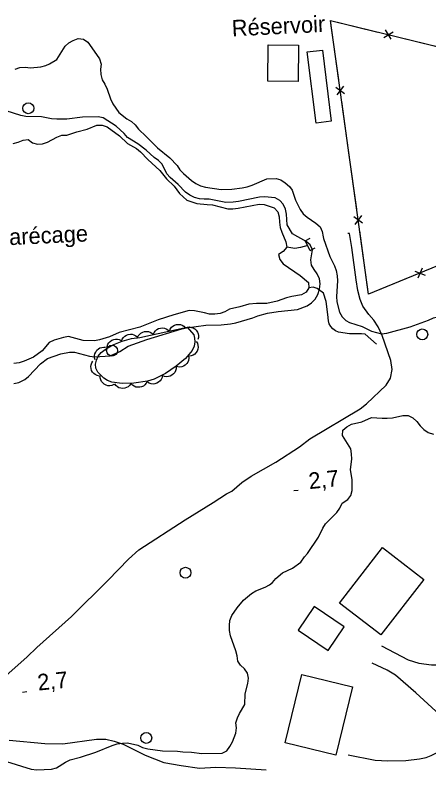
# Model space of a CAD drawing. Extents: x 336540 to 340074, y 5572036 to 5573747.
# Drawn here: x 338144.9 to 338220.9, y 5572615.4 to 5572754.1 of the extents above; entities that cross this region are included whole.
import ezdxf

# ---------------------------------------------------------------- set-up
doc = ezdxf.new("R2010")
doc.units = 0
for name, color, linetype in [('Niveau 19', 7, 'Continuous'), ('Niveau 2', 7, 'Continuous'), ('Niveau 22', 7, 'Continuous'), ('Niveau 26', 7, 'Continuous'), ('Niveau 3', 7, 'Continuous'), ('Niveau 31', 7, 'Continuous'), ('Niveau 33', 7, 'Continuous'), ('Niveau 36', 7, 'Continuous'), ('Niveau 37', 7, 'Continuous'), ('Niveau 4', 7, 'Continuous'), ('Niveau 44', 7, 'Continuous'), ('Niveau 7', 7, 'Continuous')]:
    doc.layers.add(name, color=color, linetype=linetype)

msp = doc.modelspace()

# ---------------------------------------------------------------- linework, layer by layer
at = {"layer": 'Niveau 19'}
for points in [[(338212.23, 5572638.13), (338217.12, 5572635.58), (338219.05, 5572634.95), (338221.4, 5572634.64), (338223.42, 5572634.65), (338225.57, 5572634.77)], [(338222.9, 5572625.46), (338218.49, 5572629.5), (338214.76, 5572632.74), (338213.27, 5572633.68), (338210.46, 5572634.94)], [(338206.11, 5572618.09), (338211.05, 5572617.13), (338213.38, 5572617.03), (338216.69, 5572617.08), (338219.15, 5572617.36), (338220.39, 5572617.64), (338221.35, 5572617.98), (338223.45, 5572619.11)]]:
    msp.add_lwpolyline(points, dxfattribs=at)
at = {"layer": 'Niveau 2'}
for points in [[(338144.92, 5572744.09), (338145.82, 5572744.39), (338146.78, 5572744.47), (338147.74, 5572744.37), (338149.66, 5572744.53), (338150.56, 5572744.77), (338151.23, 5572745.07), (338152.57, 5572745.89), (338154.1, 5572748.35), (338154.76, 5572748.93), (338155.6, 5572749.4), (338156.49, 5572749.75), (338157.46, 5572749.61), (338158.26, 5572749.06), (338159.89, 5572746.84), (338160.41, 5572746), (338160.72, 5572745.05), (338160.62, 5572744.09), (338160.64, 5572743.13), (338160.89, 5572742.18), (338161.41, 5572741.35), (338161.83, 5572740.45), (338162.43, 5572738.66), (338162.84, 5572737.77), (338163.95, 5572736.16), (338165.44, 5572735.01), (338166.3, 5572734.52), (338166.99, 5572733.86), (338167.57, 5572733.08), (338169.01, 5572731.76), (338171.09, 5572729.66), (338173.33, 5572727.85), (338174.66, 5572726.41), (338175.18, 5572725.64), (338175.82, 5572724.92), (338177.31, 5572723.65), (338178.11, 5572723.11), (338178.97, 5572722.67), (338179.88, 5572722.41), (338182.77, 5572722.02), (338184.69, 5572722.07), (338186.6, 5572722.28), (338187.56, 5572722.47), (338188.45, 5572722.77), (338191.14, 5572723.95), (338192.89, 5572724.05), (338193.74, 5572723.79), (338194.54, 5572723.24), (338195.29, 5572722.58), (338195.81, 5572721.86), (338196.41, 5572720.07), (338197.24, 5572718.34), (338197.82, 5572717.56), (338198.57, 5572716.9), (338200.17, 5572715.81), (338200.92, 5572715.15), (338201.28, 5572714.26), (338201.52, 5572713.3), (338201.53, 5572712.97), (338202.72, 5572709.72), (338203.55, 5572707.99), (338203.85, 5572707.1), (338204.04, 5572706.15), (338204.12, 5572705.19), (338203.95, 5572702.31), (338203.97, 5572701.35)], [(338144.67, 5572686.34), (338145.63, 5572686.53), (338146.74, 5572687.06), (338147.41, 5572687.64), (338149.56, 5572689.95), (338150.9, 5572690.93), (338153.31, 5572691.83), (338154.94, 5572692.09), (338155.85, 5572692.11), (338158.57, 5572691.38), (338159.54, 5572691.23), (338162.36, 5572691.41), (338164.15, 5572692.24), (338165.71, 5572693.23), (338169.13, 5572694.43), (338175.53, 5572696.38), (338176.37, 5572696.57), (338179.92, 5572697.09), (338182.74, 5572697.16), (338184.49, 5572697.31), (338185.45, 5572697.5), (338188.59, 5572698.41), (338189.49, 5572698.77), (338191.29, 5572699.26), (338193.2, 5572699.58), (338196.75, 5572699.94), (338198.55, 5572700.6), (338199.32, 5572701.18), (338200.04, 5572701.88), (338200.54, 5572702.73), (338200.8, 5572703.7), (338200.95, 5572704.66), (338200.81, 5572705.61), (338200.4, 5572706.51), (338199.82, 5572707.28), (338199.35, 5572708.12), (338199.22, 5572709.08), (338199.52, 5572710.94), (338199.1, 5572711.84), (338198.36, 5572712.44), (338195.84, 5572713.85), (338194.85, 5572715.52), (338194.75, 5572717.44), (338194.56, 5572718.39), (338194.15, 5572719.29), (338193.51, 5572720.01), (338192.65, 5572720.5), (338190.73, 5572720.68), (338189.77, 5572720.6), (338185.94, 5572719.78), (338184.99, 5572719.65), (338183.63, 5572719.62), (338180.57, 5572720.23), (338179.66, 5572720.21), (338178.76, 5572720.3), (338177.85, 5572720.51), (338176.99, 5572720.94), (338176.19, 5572721.49), (338174.86, 5572722.93), (338173.42, 5572724.19), (338172.78, 5572724.91), (338171.9, 5572726.64), (338171.26, 5572727.36), (338170.46, 5572727.91), (338169.02, 5572729.23), (338167.47, 5572730.38), (338165.58, 5572731.58), (338164.94, 5572732.3), (338163.5, 5572733.62), (338161.1, 5572735.15), (338160.19, 5572735.36), (338157.31, 5572735.29), (338154.43, 5572734.95), (338152.57, 5572734.91), (338151.61, 5572735), (338149.79, 5572735.36), (338146.91, 5572735.41), (338146, 5572735.61), (338143.27, 5572736.45)], [(338203.97, 5572701.35), (338204.52, 5572699.45), (338204.99, 5572698.62), (338205.68, 5572697.9), (338206.31, 5572697.57), (338208.63, 5572696.84), (338210.35, 5572695.97), (338212.22, 5572695.51), (338213.18, 5572695.58), (338217.44, 5572696.75), (338220.86, 5572698.01), (338221.75, 5572698.42), (338222.71, 5572698.67), (338223.67, 5572698.69), (338224.35, 5572698.42), (338226.36, 5572698.32)], [(338186.34, 5572634.58), (338185.81, 5572635.35), (338185.68, 5572636.31), (338185.43, 5572637.26), (338184.47, 5572640), (338184.29, 5572640.95), (338184.27, 5572641.9), (338184.36, 5572642.81), (338184.74, 5572643.72), (338185.67, 5572645.14), (338186.88, 5572646.52), (338188.32, 5572647.79), (338189.15, 5572648.26), (338190.83, 5572648.92), (338191.61, 5572649.38), (338192.17, 5572649.79), (338192.83, 5572650.54), (338194.05, 5572651.58), (338195.84, 5572652.4), (338197.4, 5572653.51), (338198.05, 5572654.48), (338198.6, 5572655.11), (338200.63, 5572658.14), (338201.44, 5572659.79), (338201.93, 5572660.59), (338204.03, 5572662.66), (338204.58, 5572663.46), (338204.96, 5572664.37), (338206.02, 5572665.01), (338206.57, 5572665.76), (338206.83, 5572666.72), (338206.79, 5572668.63), (338206.52, 5572670.54), (338206.77, 5572672.46), (338206.69, 5572673.42), (338206.56, 5572674.37), (338205.04, 5572676.82), (338205.13, 5572677.78), (338205.85, 5572678.41), (338206.69, 5572678.88), (338208.6, 5572679.32), (338210.39, 5572680.09), (338212.31, 5572679.96), (338213.27, 5572679.98), (338214.23, 5572680.06), (338216.14, 5572680.5), (338217.1, 5572680.46), (338217.95, 5572680.03), (338218.7, 5572679.37), (338219.28, 5572678.59), (338219.97, 5572677.88), (338220.77, 5572677.33), (338221.74, 5572677.07)], [(338143.33, 5572616.92), (338147.87, 5572615.5), (338148.89, 5572615.35), (338151.59, 5572615.47), (338152.55, 5572615.72), (338154.16, 5572616.76), (338155.05, 5572617.18), (338156.96, 5572617.67), (338159.76, 5572618.58), (338162.73, 5572619.82), (338163.68, 5572620.12), (338164.63, 5572620.26), (338165.59, 5572620.33), (338167.46, 5572619.87), (338168.32, 5572619.49), (338169.28, 5572619.23), (338172, 5572618.84), (338174.76, 5572618.79), (338175.72, 5572618.64), (338177.3, 5572618.62), (338179.23, 5572618.38), (338182.95, 5572618.41), (338183.79, 5572618.88), (338184.34, 5572619.62), (338184.82, 5572620.48), (338185.47, 5572622.12), (338185.56, 5572623.08), (338185.48, 5572624.03), (338185.75, 5572624.94), (338186.13, 5572625.74), (338187.11, 5572627.39), (338187.18, 5572629.31), (338187.65, 5572631.23), (338187.8, 5572632.19), (338187.61, 5572633.14), (338187.03, 5572633.92), (338186.34, 5572634.58)]]:
    msp.add_lwpolyline(points, dxfattribs=at)
at = {"layer": 'Niveau 22'}
for points in [[(338136.02, 5572626.26), (338147.13, 5572636.14), (338148.94, 5572637.87), (338155.3, 5572643.56), (338162.04, 5572650.21), (338165.72, 5572654.08), (338167.64, 5572655.79), (338176.15, 5572661.31), (338181.3, 5572664.48), (338183.74, 5572666.08), (338184.7, 5572666.54), (338186.56, 5572668.15), (338188.29, 5572669.32), (338192.83, 5572671.87), (338197.15, 5572674.73), (338199.02, 5572676.16), (338208.26, 5572681.69), (338209.43, 5572682.6), (338213.05, 5572686.02), (338213.85, 5572687.36), (338214.17, 5572688.91), (338213.89, 5572690.58), (338212.3, 5572695.19), (338211.57, 5572696.74), (338210.78, 5572698.01), (338209.89, 5572699.05), (338208.75, 5572700.59), (338208.27, 5572701.81), (338207.86, 5572703.42), (338207.53, 5572705.39), (338206.77, 5572711.35), (338206.34, 5572713.89), (338206.03, 5572713.89)], [(338143.85, 5572620.83), (338150.41, 5572620.18), (338153.68, 5572620.14), (338159.86, 5572620.98), (338161.56, 5572621.01), (338163.14, 5572620.6), (338164.74, 5572620.07), (338168.83, 5572618.06), (338172.23, 5572616.73), (338175.39, 5572616.15), (338178.78, 5572615.68), (338181.81, 5572615.88), (338185.42, 5572615.76), (338191.04, 5572615.38)]]:
    msp.add_lwpolyline(points, dxfattribs=at)
at = {"layer": 'Niveau 26'}
for p, q in [((338198.19, 5572712.59), (338199.08, 5572713.06)), ((338199.13, 5572710.81), (338198.19, 5572712.59)), ((338199.13, 5572710.81), (338200.02, 5572711.28))]:
    msp.add_line(p, q, dxfattribs=at)
at = {"layer": 'Niveau 3'}
for p, q in [((338196.09, 5572666.67), (338196.89, 5572666.76)), ((338146.31, 5572629.65), (338147.1, 5572629.73))]:
    msp.add_line(p, q, dxfattribs=at)
at = {"layer": 'Niveau 31'}
for points in [[(338196.98, 5572748.51), (338196.92, 5572741.85), (338191.32, 5572741.9), (338191.38, 5572748.56), (338196.98, 5572748.51)], [(338204.5, 5572645.99), (338212.37, 5572656.21), (338219.97, 5572650.36), (338212.11, 5572640.14), (338204.5, 5572645.99)], [(338205.33, 5572641.63), (338199.82, 5572645.35), (338196.9, 5572641.04), (338202.41, 5572637.31), (338205.33, 5572641.63)], [(338206.88, 5572630.63), (338203.82, 5572618.07), (338194.53, 5572620.33), (338197.58, 5572632.89), (338206.88, 5572630.63)]]:
    msp.add_lwpolyline(points, dxfattribs=at)
at = {"layer": 'Niveau 33'}
msp.add_lwpolyline([(338200.19, 5572734.19), (338198.56, 5572747.27), (338201.36, 5572747.62), (338202.99, 5572734.54), (338200.19, 5572734.19)], dxfattribs=at)
at = {"layer": 'Niveau 36'}
for centre in [(338147.35, 5572736.92), (338219.68, 5572695.37), (338162.72, 5572692.4), (338176.21, 5572651.59), (338169.01, 5572621.23)]:
    msp.add_circle(centre, 1, dxfattribs=at)
at = {"layer": 'Niveau 37'}
for p, q in [((338212.61, 5572749.95), (338214.33, 5572750.99)), ((338213.99, 5572749.61), (338212.95, 5572751.32)), ((338205.42, 5572739.57), (338203.82, 5572740.77)), ((338205.22, 5572740.97), (338204.01, 5572739.37)), ((338208.73, 5572715.8), (338207.13, 5572717)), ((338208.53, 5572717.2), (338207.33, 5572715.6)), ((338219.66, 5572707.56), (338218.89, 5572705.71)), ((338218.35, 5572707.02), (338220.2, 5572706.25))]:
    msp.add_line(p, q, dxfattribs=at)
for points in [[(338252.57, 5572720.34), (338209.83, 5572702.75), (338202.82, 5572753.08), (338242.73, 5572743.29)], [(338202.96, 5572752.06), (338202.82, 5572753.08), (338211.53, 5572750.94)], [(338204.34, 5572742.15), (338202.96, 5572752.06)], [(338215.41, 5572749.99), (338225.12, 5572747.61)], [(338206.27, 5572728.29), (338204.89, 5572738.19)], [(338207.65, 5572718.38), (338206.27, 5572728.29)], [(338209.58, 5572704.51), (338208.2, 5572714.42)], [(338217.43, 5572705.88), (338209.83, 5572702.75), (338209.58, 5572704.51)]]:
    msp.add_lwpolyline(points, dxfattribs=at)
at = {"layer": 'Niveau 4'}
for points in [[(338198.67, 5572711.7), (338197.31, 5572711.34), (338196.3, 5572711.19), (338194.79, 5572711.41)], [(338211.29, 5572693.6), (338209.21, 5572695.41), (338208.56, 5572695.49), (338206.35, 5572695.48), (338204.31, 5572695.8), (338203.76, 5572696.06), (338203.27, 5572696.41), (338202.88, 5572696.82), (338202.6, 5572697.31), (338202.45, 5572697.87), (338202.37, 5572699.03), (338202.03, 5572701.45), (338201.54, 5572702.98), (338200.41, 5572703.82), (338199.68, 5572704.08), (338198.84, 5572703.94)]]:
    msp.add_lwpolyline(points, dxfattribs=at)
at = {"layer": 'Niveau 44'}
for points in [[(338176.49, 5572696.68), (338177.72, 5572695.3), (338177.87, 5572694.68), (338177.91, 5572693.99), (338177.78, 5572693.23), (338177.42, 5572692.44), (338176.24, 5572690.95), (338174.51, 5572689.51), (338172.57, 5572688.17), (338170.45, 5572687.15), (338169.23, 5572686.79), (338166.73, 5572686.4), (338164.56, 5572686.34), (338162.69, 5572686.58), (338161.92, 5572686.89), (338161.22, 5572687.33), (338160.09, 5572688.45), (338159.77, 5572689.16), (338159.69, 5572689.9), (338159.84, 5572690.64), (338160.2, 5572691.36), (338160.74, 5572692.02), (338161.46, 5572692.59), (338163.08, 5572693.51), (338164.57, 5572694.14), (338166.29, 5572694.61), (338167.84, 5572694.8), (338176.49, 5572696.68)], [(338170.32, 5572695.34), (338170.47, 5572695.73), (338170.73, 5572696.04), (338170.97, 5572696.27), (338171.28, 5572696.43), (338171.63, 5572696.54), (338172.02, 5572696.56), (338172.34, 5572696.54), (338172.67, 5572696.41), (338172.99, 5572696.22), (338173.25, 5572695.98)], [(338173.25, 5572695.98), (338173.4, 5572696.36), (338173.66, 5572696.68), (338173.9, 5572696.91), (338174.21, 5572697.07), (338174.56, 5572697.18), (338174.95, 5572697.2), (338175.27, 5572697.18), (338175.6, 5572697.05), (338175.92, 5572696.86), (338176.18, 5572696.61)], [(338176.49, 5572696.68), (338176.9, 5572696.74), (338177.31, 5572696.67), (338177.62, 5572696.57), (338177.91, 5572696.38), (338178.18, 5572696.13), (338178.39, 5572695.8), (338178.53, 5572695.51), (338178.58, 5572695.16), (338178.57, 5572694.79), (338178.49, 5572694.44)], [(338164.45, 5572694.11), (338164.59, 5572694.5), (338164.83, 5572694.83), (338165.05, 5572695.07), (338165.36, 5572695.25), (338165.7, 5572695.38), (338166.09, 5572695.42), (338166.41, 5572695.41), (338166.75, 5572695.3), (338167.07, 5572695.13), (338167.35, 5572694.9)], [(338167.39, 5572694.7), (338167.54, 5572695.09), (338167.8, 5572695.41), (338168.03, 5572695.63), (338168.35, 5572695.79), (338168.7, 5572695.9), (338169.08, 5572695.92), (338169.41, 5572695.9), (338169.74, 5572695.78), (338170.06, 5572695.59), (338170.32, 5572695.34)], [(338161.77, 5572692.77), (338161.81, 5572693.18), (338161.95, 5572693.56), (338162.11, 5572693.85), (338162.37, 5572694.1), (338162.67, 5572694.31), (338163.03, 5572694.44), (338163.35, 5572694.52), (338163.7, 5572694.49), (338164.06, 5572694.41), (338164.38, 5572694.25)], [(338178.17, 5572694.09), (338178.39, 5572693.74), (338178.49, 5572693.34), (338178.53, 5572693.02), (338178.47, 5572692.67), (338178.35, 5572692.32), (338178.14, 5572692), (338177.92, 5572691.75), (338177.63, 5572691.57), (338177.28, 5572691.42), (338176.93, 5572691.36)], [(338159.65, 5572690.69), (338159.53, 5572691.09), (338159.53, 5572691.49), (338159.58, 5572691.82), (338159.72, 5572692.14), (338159.93, 5572692.45), (338160.22, 5572692.7), (338160.49, 5572692.89), (338160.82, 5572692.99), (338161.19, 5572693.04), (338161.55, 5572693.01)], [(338176.79, 5572691.41), (338176.83, 5572690.99), (338176.75, 5572690.59), (338176.65, 5572690.28), (338176.44, 5572690), (338176.18, 5572689.74), (338175.85, 5572689.54), (338175.55, 5572689.41), (338175.2, 5572689.37), (338174.83, 5572689.39), (338174.49, 5572689.49)], [(338160.41, 5572687.73), (338160, 5572687.81), (338159.64, 5572687.99), (338159.37, 5572688.17), (338159.14, 5572688.45), (338158.96, 5572688.77), (338158.87, 5572689.14), (338158.82, 5572689.46), (338158.87, 5572689.81), (338158.99, 5572690.16), (338159.18, 5572690.47)], [(338174.48, 5572689.49), (338174.49, 5572689.07), (338174.37, 5572688.68), (338174.24, 5572688.38), (338174.01, 5572688.12), (338173.73, 5572687.88), (338173.38, 5572687.72), (338173.07, 5572687.61), (338172.72, 5572687.6), (338172.35, 5572687.66), (338172.02, 5572687.79)], [(338171.96, 5572687.88), (338171.9, 5572687.46), (338171.73, 5572687.1), (338171.55, 5572686.82), (338171.28, 5572686.59), (338170.96, 5572686.4), (338170.6, 5572686.3), (338170.27, 5572686.24), (338169.93, 5572686.29), (338169.57, 5572686.4), (338169.26, 5572686.58)], [(338163.08, 5572686.16), (338162.7, 5572685.99), (338162.29, 5572685.95), (338161.96, 5572685.95), (338161.63, 5572686.05), (338161.3, 5572686.22), (338161.01, 5572686.48), (338160.79, 5572686.72), (338160.65, 5572687.04), (338160.55, 5572687.4), (338160.54, 5572687.76)], [(338169.18, 5572686.78), (338169, 5572686.4), (338168.73, 5572686.1), (338168.48, 5572685.89), (338168.16, 5572685.75), (338167.8, 5572685.66), (338167.41, 5572685.66), (338167.09, 5572685.7), (338166.77, 5572685.85), (338166.46, 5572686.06), (338166.22, 5572686.32)], [(338166.21, 5572686.39), (338165.99, 5572686.03), (338165.68, 5572685.77), (338165.4, 5572685.59), (338165.06, 5572685.49), (338164.7, 5572685.45), (338164.32, 5572685.5), (338164, 5572685.58), (338163.7, 5572685.77), (338163.42, 5572686.01), (338163.21, 5572686.3)]]:
    msp.add_lwpolyline(points, dxfattribs=at)
at = {"layer": 'Niveau 7'}
for points in [[(338144.59, 5572730.46), (338145.49, 5572730.71), (338146.39, 5572731.07), (338147.35, 5572731.2), (338148.1, 5572730.6), (338149.01, 5572730.34), (338149.97, 5572730.41), (338150.86, 5572730.71), (338152.6, 5572731.6), (338153.49, 5572731.96), (338154.45, 5572731.98), (338156.25, 5572732.58), (338158.16, 5572733.07), (338159.95, 5572733.85), (338160.92, 5572733.81), (338161.83, 5572733.49), (338164.12, 5572731.85), (338165.56, 5572730.47), (338167.22, 5572729.55), (338167.97, 5572728.94), (338169.3, 5572727.51), (338171.49, 5572725.47), (338172.71, 5572723.97), (338174.15, 5572722.59), (338175.14, 5572721.26), (338176.47, 5572720.04), (338178.29, 5572719.46), (338180.21, 5572719.22), (338181.18, 5572719.18), (338183.96, 5572718.45), (338184.92, 5572718.42), (338185.88, 5572718.55), (338189.71, 5572719.31), (338190.67, 5572719.22), (338192.49, 5572718.64), (338193.18, 5572717.92), (338193.43, 5572716.97), (338193.45, 5572716.01), (338193.58, 5572715.05), (338193.88, 5572714.16), (338194.65, 5572712.37), (338194.79, 5572711.41), (338194.13, 5572710.61), (338193.29, 5572710.08), (338193.54, 5572709.13), (338194.12, 5572708.35), (338197.27, 5572706.22), (338198.77, 5572704.9), (338198.84, 5572703.94), (338198.35, 5572703.14), (338197.51, 5572702.67), (338195.71, 5572702.35), (338194.75, 5572702.1), (338193.07, 5572701.5), (338191.16, 5572701.07), (338189.24, 5572701.08), (338187.83, 5572700.94), (338186.2, 5572700.45)], [(338186.2, 5572700.45), (338184.29, 5572700.01), (338183.45, 5572699.54), (338182.55, 5572699.24), (338181.59, 5572699.11), (338180.63, 5572699.09), (338179.72, 5572699.35), (338177.85, 5572699.7), (338176.89, 5572699.79), (338174.08, 5572699), (338171.22, 5572698.04), (338167.8, 5572696.72), (338164.04, 5572695.73), (338162.24, 5572694.91), (338160.45, 5572694.36), (338159.49, 5572694.17), (338157.4, 5572694.24), (338154.73, 5572695.02), (338153.83, 5572694.83), (338152.09, 5572694.29), (338151.19, 5572693.87), (338149.87, 5572692.38), (338148.31, 5572691.22), (338146.57, 5572690.45), (338145.68, 5572690.14), (338144.72, 5572690.01)]]:
    msp.add_lwpolyline(points, dxfattribs=at)

# ---------------------------------------------------------------- texts
at = {"layer": 'Niveau 3'}
for p in [(338198.96, 5572666.94), (338149.18, 5572629.92)]:
    msp.add_text('2,7    ', height=3, rotation=5.8894, dxfattribs=at).set_placement(p)
at = {"layer": 'Niveau 33'}
msp.add_text('Réservoir', height=3, rotation=2.7781, dxfattribs=at).set_placement((338184.78, 5572750.14))
at = {"layer": 'Niveau 7'}
msp.add_text('Marécage', height=3, rotation=2.7781, dxfattribs=at).set_placement((338140.55, 5572711.61))

doc.saveas('drawing.dxf')
